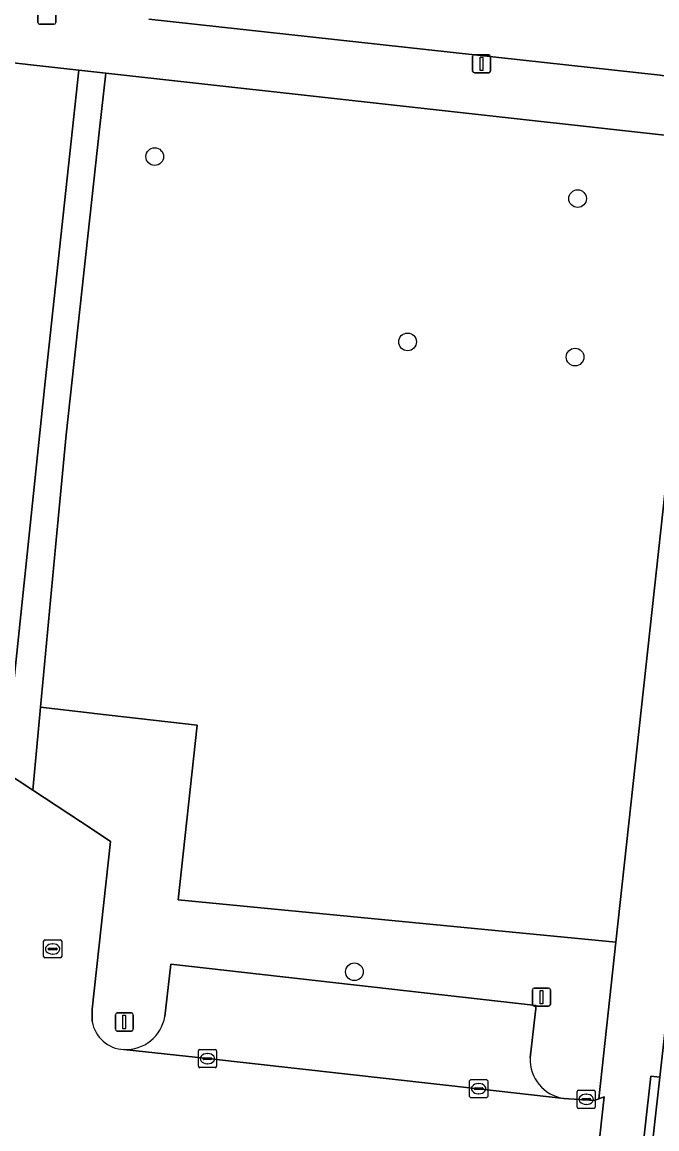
# Model space of a CAD drawing. Extents: x 161928 to 163071, y 386474 to 387428.
# Drawn here: x 162496.1 to 162531.2, y 387013 to 387074.3 of the extents above; entities that cross this region are included whole.
import ezdxf

# ---------------------------------------------------------------- set-up
doc = ezdxf.new("R2010")
doc.units = 0
for name, color, linetype in [('IMGEO_Boom', 7, 'Continuous'), ('IMGEO_Groenvoorziening', 7, 'Continuous'), ('IMGEO_Kolk', 7, 'Continuous'), ('IMGEO_Lichtmast', 7, 'Continuous'), ('IMGEO_Parkeervlak_open', 7, 'Continuous'), ('IMGEO_Rijbaan_lokaal_gesloten', 7, 'Continuous'), ('IMGEO_Rijbaan_lokaal_open', 7, 'Continuous'), ('IMGEO_Rioolput', 7, 'Continuous'), ('IMGEO_Voetpad_halfverhard', 7, 'Continuous'), ('IMGEO_Voetpad_open', 7, 'Continuous')]:
    doc.layers.add(name, color=color, linetype=linetype)

msp = doc.modelspace()

# ---------------------------------------------------------------- linework, layer by layer
at = {"layer": 'IMGEO_Boom'}
for centre in [(162503.463, 387066.858), (162526.849, 387064.53), (162517.444, 387056.602), (162526.707, 387055.76), (162514.502, 387021.732)]:
    msp.add_circle(centre, 0.489, dxfattribs=at)
at = {"layer": 'IMGEO_Groenvoorziening'}
for points in [[(162503.137, 387074.464), (162531.407, 387071.367), (162531.632, 387071.332), (162531.86, 387071.318), (162532.088, 387071.324), (162532.314, 387071.35), (162532.538, 387071.396), (162532.756, 387071.462), (162532.967, 387071.548), (162533.17, 387071.652), (162533.363, 387071.773), (162533.544, 387071.912), (162533.712, 387072.066), (162533.866, 387072.234), (162534.004, 387072.415), (162534.126, 387072.609), (162534.229, 387072.812), (162534.314, 387073.023), (162534.38, 387073.242), (162534.426, 387073.465), (162534.438, 387073.55), (162538.421, 387109.335)], [(162499.259, 387071.64), (162487.843, 387072.908), (162460.645, 387075.979)], [(162458.728, 387074.485), (162454.962, 387041.131), (162495.545, 387036.552), (162497.412, 387054.397), (162499.259, 387071.64)], [(162528.967, 387023.369), (162504.756, 387025.723), (162505.814, 387035.38), (162500.128, 387036.036), (162500, 387036.05), (162497.147, 387036.371), (162496.718, 387031.794), (162500, 387029.625), (162501.019, 387028.95), (162500, 387019.667), (162500, 387018.977)], [(162526.085, 387014.721), (162527.774, 387014.605), (162528.024, 387014.699), (162528.967, 387023.369)], [(162504.025, 387019.257), (162504.353, 387022.16), (162524.564, 387019.859), (162524.229, 387016.973)]]:
    msp.add_lwpolyline(points, dxfattribs=at)
msp.add_lwpolyline([(162500.751, 387071.474), (162500.406, 387068.371), (162498.559, 387051.457), (162497.977, 387045.242), (162497.147, 387036.371), (162500, 387036.05), (162500.128, 387036.036), (162505.814, 387035.38), (162504.756, 387025.723), (162528.967, 387023.369), (162533.801, 387067.802)], close=True, dxfattribs=at)
for centre, radius, start, end in [((162501.864, 387019.314), 1.894, 190.243, 266.67673), ((162501.851, 387019.626), 2.205, 267.47394, 350.37292), ((162526.4, 387016.871), 2.173, 177.32327, 261.66444)]:
    msp.add_arc(centre, radius, start, end, dxfattribs=at)
at = {"layer": 'IMGEO_Kolk'}
for p, q in [((162497.317, 387022.569), (162497.317, 387023.421)), ((162497.392, 387023.495), (162498.244, 387023.495)), ((162497.619, 387023.038), (162498.017, 387023.038)), ((162497.805, 387023.275), (162497.83, 387023.275)), ((162498.318, 387023.421), (162498.318, 387022.569)), ((162498.244, 387022.495), (162497.392, 387022.495)), ((162497.576, 387022.989), (162497.576, 387023.001)), ((162498.014, 387022.952), (162497.616, 387022.952)), ((162497.828, 387022.715), (162497.803, 387022.715)), ((162498.06, 387023.001), (162498.06, 387022.989)), ((162505.875, 387016.498), (162505.875, 387017.35)), ((162505.95, 387017.424), (162506.802, 387017.424)), ((162506.134, 387016.918), (162506.134, 387016.93)), ((162506.572, 387016.881), (162506.174, 387016.881)), ((162506.177, 387016.967), (162506.575, 387016.967)), ((162506.363, 387017.204), (162506.388, 387017.204)), ((162506.618, 387016.93), (162506.618, 387016.918)), ((162506.876, 387017.35), (162506.876, 387016.498)), ((162506.802, 387016.424), (162505.95, 387016.424)), ((162506.386, 387016.644), (162506.361, 387016.644)), ((162520.875, 387014.836), (162520.875, 387015.688)), ((162520.95, 387015.762), (162521.802, 387015.762)), ((162521.876, 387015.688), (162521.876, 387014.836)), ((162521.134, 387015.256), (162521.134, 387015.268)), ((162521.572, 387015.219), (162521.174, 387015.219)), ((162521.177, 387015.305), (162521.575, 387015.305)), ((162521.363, 387015.542), (162521.388, 387015.542)), ((162521.618, 387015.268), (162521.618, 387015.256)), ((162521.802, 387014.762), (162520.95, 387014.762)), ((162521.386, 387014.982), (162521.361, 387014.982))]:
    msp.add_line(p, q, dxfattribs=at)
for points in [[(162497.317, 387022.569), (162497.317, 387023.421)], [(162497.392, 387023.495), (162498.244, 387023.495)], [(162498.318, 387023.421), (162498.318, 387022.569)], [(162498.244, 387022.495), (162497.392, 387022.495)], [(162505.875, 387016.498), (162505.875, 387017.35)], [(162505.95, 387017.424), (162506.802, 387017.424)], [(162506.876, 387017.35), (162506.876, 387016.498)], [(162506.802, 387016.424), (162505.95, 387016.424)], [(162520.875, 387014.836), (162520.875, 387015.688)], [(162520.95, 387015.762), (162521.802, 387015.762)], [(162521.876, 387015.688), (162521.876, 387014.836)], [(162521.802, 387014.762), (162520.95, 387014.762)]]:
    msp.add_lwpolyline(points, dxfattribs=at)
for centre, radius, start, end in [((162497.394, 387023.419), 0.0765, 91.55205, 178.44795), ((162497.394, 387023.419), 0.0765, 91.55205, 178.44795), ((162497.616, 387022.998), 0.0403, 85.87752, 175.75265), ((162498.021, 387023), 0.0386, 1.73085, 96.63898), ((162498.242, 387023.419), 0.0765, 1.55205, 88.44795), ((162498.242, 387023.419), 0.0765, 1.55205, 88.44795), ((162497.394, 387022.571), 0.0765, 181.55205, 268.44795), ((162497.394, 387022.571), 0.0765, 181.55205, 268.44795), ((162497.613, 387022.988), 0.0366, 178.93798, 274.71019), ((162498.017, 387022.995), 0.043, 264.86636, 352.45326), ((162498.242, 387022.571), 0.0765, 271.55205, 358.44795), ((162498.242, 387022.571), 0.0765, 271.55205, 358.44795), ((162505.952, 387017.348), 0.0765, 91.55205, 178.44795), ((162505.952, 387017.348), 0.0765, 91.55205, 178.44795), ((162506.174, 387016.927), 0.0403, 85.87752, 175.75265), ((162506.171, 387016.917), 0.0366, 178.93798, 274.71019), ((162506.575, 387016.924), 0.043, 264.86636, 352.45326), ((162506.579, 387016.929), 0.0386, 1.73085, 96.63898), ((162506.8, 387017.348), 0.0765, 1.55205, 88.44795), ((162506.8, 387017.348), 0.0765, 1.55205, 88.44795), ((162505.952, 387016.5), 0.0765, 181.55205, 268.44795), ((162505.952, 387016.5), 0.0765, 181.55205, 268.44795), ((162506.8, 387016.5), 0.0765, 271.55205, 358.44795), ((162506.8, 387016.5), 0.0765, 271.55205, 358.44795), ((162520.952, 387015.686), 0.0765, 91.55205, 178.44795), ((162520.952, 387015.686), 0.0765, 91.55205, 178.44795), ((162521.8, 387015.686), 0.0765, 1.55205, 88.44795), ((162521.8, 387015.686), 0.0765, 1.55205, 88.44795), ((162521.174, 387015.265), 0.0403, 85.87752, 175.75265), ((162521.171, 387015.255), 0.0366, 178.93798, 274.71019), ((162521.575, 387015.262), 0.043, 264.86636, 352.45326), ((162521.579, 387015.267), 0.0386, 1.73085, 96.63898), ((162520.952, 387014.838), 0.0765, 181.55205, 268.44795), ((162520.952, 387014.838), 0.0765, 181.55205, 268.44795), ((162521.8, 387014.838), 0.0765, 271.55205, 358.44795), ((162521.8, 387014.838), 0.0765, 271.55205, 358.44795)]:
    msp.add_arc(centre, radius, start, end, dxfattribs=at)
for centre, major_axis, ratio, start_param, end_param in [((162497.804, 387022.995), (-0.387, 0.002), 0.722429, 4.712389, 7.853982), ((162497.829, 387022.995), (-0.39, 0.002), 0.717154, 1.570796, 4.712389), ((162506.362, 387016.924), (-0.387, 0.002), 0.722429, 4.712389, 7.853982), ((162506.387, 387016.924), (-0.39, 0.002), 0.717154, 1.570796, 4.712389), ((162521.362, 387015.262), (-0.387, 0.002), 0.722429, 4.712389, 7.853982), ((162521.387, 387015.262), (-0.39, 0.002), 0.717154, 1.570796, 4.712389)]:
    msp.add_ellipse(centre, major_axis=major_axis, ratio=ratio, start_param=start_param, end_param=end_param, dxfattribs=at)
at = {"layer": 'IMGEO_Lichtmast'}
for p, q in [((162496.997, 387074.282), (162496.997, 387075.082)), ((162496.997, 387075.082), (162496.997, 387074.282)), ((162497.987, 387075.082), (162497.987, 387074.282)), ((162497.987, 387074.282), (162497.987, 387075.082)), ((162497.887, 387074.182), (162497.097, 387074.182)), ((162497.097, 387074.182), (162497.887, 387074.182)), ((162521.041, 387071.594), (162521.041, 387072.394)), ((162521.041, 387072.394), (162521.041, 387071.594)), ((162521.141, 387072.494), (162521.931, 387072.494)), ((162521.931, 387072.494), (162521.141, 387072.494)), ((162522.031, 387072.394), (162522.031, 387071.594)), ((162522.031, 387071.594), (162522.031, 387072.394)), ((162521.931, 387071.494), (162521.141, 387071.494)), ((162521.141, 387071.494), (162521.931, 387071.494)), ((162524.35, 387019.929), (162524.35, 387020.729)), ((162524.35, 387020.729), (162524.35, 387019.929)), ((162524.45, 387020.829), (162525.24, 387020.829)), ((162525.24, 387020.829), (162524.45, 387020.829)), ((162525.34, 387020.729), (162525.34, 387019.929)), ((162525.34, 387019.929), (162525.34, 387020.729)), ((162501.285, 387018.55), (162501.285, 387019.35)), ((162501.285, 387019.35), (162501.285, 387018.55)), ((162501.385, 387019.45), (162502.175, 387019.45)), ((162502.175, 387019.45), (162501.385, 387019.45)), ((162502.275, 387019.35), (162502.275, 387018.55)), ((162502.275, 387018.55), (162502.275, 387019.35)), ((162525.24, 387019.829), (162524.45, 387019.829)), ((162524.45, 387019.829), (162525.24, 387019.829)), ((162502.175, 387018.45), (162501.385, 387018.45)), ((162501.385, 387018.45), (162502.175, 387018.45))]:
    msp.add_line(p, q, dxfattribs=at)
for points in [[(162521.461, 387072.369), (162521.611, 387072.369), (162521.611, 387071.619), (162521.461, 387071.619), (162521.461, 387072.369)], [(162524.77, 387020.704), (162524.92, 387020.704), (162524.92, 387019.954), (162524.77, 387019.954), (162524.77, 387020.704)], [(162501.705, 387019.325), (162501.855, 387019.325), (162501.855, 387018.575), (162501.705, 387018.575), (162501.705, 387019.325)]]:
    msp.add_lwpolyline(points, dxfattribs=at)
for centre, start, end in [((162497.097, 387074.282), 180, 270), ((162497.097, 387074.282), 180, 270), ((162497.887, 387074.282), 270, 0), ((162497.887, 387074.282), 270, 0), ((162521.141, 387072.394), 90, 180), ((162521.141, 387072.394), 90, 180), ((162521.931, 387072.394), 0, 90), ((162521.931, 387072.394), 360, 90), ((162521.141, 387071.594), 180, 270), ((162521.141, 387071.594), 180, 270), ((162521.931, 387071.594), 270, 0), ((162521.931, 387071.594), 270, 0), ((162524.45, 387020.729), 90, 180), ((162524.45, 387020.729), 90, 180), ((162525.24, 387020.729), 0, 90), ((162525.24, 387020.729), 360, 90), ((162501.385, 387019.35), 90, 180), ((162501.385, 387019.35), 90, 180), ((162502.175, 387019.35), 0, 90), ((162502.175, 387019.35), 360, 90), ((162524.45, 387019.929), 180, 270), ((162524.45, 387019.929), 180, 270), ((162525.24, 387019.929), 270, 0), ((162525.24, 387019.929), 270, 0), ((162501.385, 387018.55), 180, 270), ((162501.385, 387018.55), 180, 270), ((162502.175, 387018.55), 270, 0), ((162502.175, 387018.55), 270, 0)]:
    msp.add_arc(centre, 0.1, start, end, dxfattribs=at)
at = {"layer": 'IMGEO_Parkeervlak_open'}
for points in [[(162524.229, 387016.973), (162524.564, 387019.859), (162504.353, 387022.16), (162504.025, 387019.257)], [(162501.754, 387017.423), (162506.372, 387016.923), (162521.372, 387015.261), (162526.085, 387014.721)]]:
    msp.add_lwpolyline(points, dxfattribs=at)
for centre, radius, start, end in [((162501.851, 387019.626), 2.205, 267.47394, 350.37292), ((162526.4, 387016.871), 2.173, 177.32327, 261.66444)]:
    msp.add_arc(centre, radius, start, end, dxfattribs=at)
at = {"layer": 'IMGEO_Rijbaan_lokaal_gesloten'}
msp.add_lwpolyline([(162541.338, 387107.851), (162532.261, 387023.724), (162532.215, 387023.314), (162531.39, 387015.902), (162530.416, 387007.151), (162529.62, 387000), (162525.313, 386962.232), (162524.951, 386959.154), (162532.885, 386958.197), (162533.035, 386959.573), (162533.13, 386960.419), (162537.575, 387000), (162538.733, 387010.616), (162539.288, 387015.706), (162539.602, 387018.583), (162549.1, 387105.67)], dxfattribs=at)
at = {"layer": 'IMGEO_Rijbaan_lokaal_open'}
for points in [[(162496.718, 387031.794), (162495.155, 387032.827), (162493.297, 387034.054), (162454.63, 387038.314), (162453.971, 387032.373), (162454.107, 387032.358), (162488.516, 387028.552), (162494.556, 387024.833), (162493.169, 387012.393), (162497.633, 387011.9), (162499.634, 387011.679), (162500, 387011.639), (162504.029, 387011.194), (162509.838, 387010.486), (162520.476, 387009.335), (162527.635, 387008.619), (162528.32, 387014.811), (162528.024, 387014.699), (162527.774, 387014.605), (162526.085, 387014.721), (162521.372, 387015.261), (162506.372, 387016.923), (162501.754, 387017.423)], [(162500, 387018.977), (162500, 387019.667), (162501.019, 387028.95), (162500, 387029.625), (162496.718, 387031.794)]]:
    msp.add_lwpolyline(points, dxfattribs=at)
msp.add_arc((162501.864, 387019.314), 1.894, 190.243, 266.67673, dxfattribs=at)
at = {"layer": 'IMGEO_Rioolput'}
for p, q in [((162526.825, 387014.246), (162526.825, 387015.098)), ((162526.9, 387015.172), (162527.752, 387015.172)), ((162527.826, 387015.098), (162527.826, 387014.246)), ((162527.084, 387014.666), (162527.084, 387014.678)), ((162527.522, 387014.629), (162527.124, 387014.629)), ((162527.127, 387014.715), (162527.525, 387014.715)), ((162527.313, 387014.952), (162527.338, 387014.952)), ((162527.568, 387014.678), (162527.568, 387014.666)), ((162527.752, 387014.172), (162526.9, 387014.172)), ((162527.336, 387014.392), (162527.311, 387014.392))]:
    msp.add_line(p, q, dxfattribs=at)
for points in [[(162526.825, 387014.246), (162526.825, 387015.098)], [(162526.9, 387015.172), (162527.752, 387015.172)], [(162527.826, 387015.098), (162527.826, 387014.246)], [(162527.752, 387014.172), (162526.9, 387014.172)]]:
    msp.add_lwpolyline(points, dxfattribs=at)
for centre, radius, start, end in [((162526.902, 387015.096), 0.0765, 91.55205, 178.44795), ((162526.902, 387015.096), 0.0765, 91.55205, 178.44795), ((162527.75, 387015.096), 0.0765, 1.55205, 88.44795), ((162527.75, 387015.096), 0.0765, 1.55205, 88.44795), ((162527.124, 387014.675), 0.0403, 85.87752, 175.75265), ((162527.121, 387014.665), 0.0366, 178.93798, 274.71019), ((162527.525, 387014.672), 0.043, 264.86636, 352.45326), ((162527.529, 387014.677), 0.0386, 1.73085, 96.63898), ((162526.902, 387014.248), 0.0765, 181.55205, 268.44795), ((162526.902, 387014.248), 0.0765, 181.55205, 268.44795), ((162527.75, 387014.248), 0.0765, 271.55205, 358.44795), ((162527.75, 387014.248), 0.0765, 271.55205, 358.44795)]:
    msp.add_arc(centre, radius, start, end, dxfattribs=at)
for centre, major_axis, ratio, start_param, end_param in [((162527.312, 387014.672), (-0.387, 0.002), 0.722429, 4.712389, 7.853982), ((162527.337, 387014.672), (-0.39, 0.002), 0.717154, 1.570796, 4.712389)]:
    msp.add_ellipse(centre, major_axis=major_axis, ratio=ratio, start_param=start_param, end_param=end_param, dxfattribs=at)
at = {"layer": 'IMGEO_Voetpad_halfverhard'}
msp.add_lwpolyline([(162500.751, 387071.474), (162499.259, 387071.64), (162497.412, 387054.397), (162495.545, 387036.552), (162495.155, 387032.827), (162496.718, 387031.794), (162497.147, 387036.371), (162497.977, 387045.242), (162498.559, 387051.457), (162500.406, 387068.371)], close=True, dxfattribs=at)
at = {"layer": 'IMGEO_Voetpad_open'}
for points in [[(162538.421, 387109.335), (162534.438, 387073.55), (162534.426, 387073.465), (162534.38, 387073.242), (162533.801, 387067.802), (162528.967, 387023.369), (162528.024, 387014.699), (162528.32, 387014.811), (162527.635, 387008.619), (162527.128, 387004.825), (162526.593, 387000), (162522.034, 386958.859), (162524.951, 386959.154), (162525.313, 386962.232), (162529.62, 387000), (162530.416, 387007.151), (162529.925, 387007.205), (162530.906, 387015.956), (162531.39, 387015.902), (162532.215, 387023.314), (162532.261, 387023.724), (162541.338, 387107.851)], [(162460.645, 387075.979), (162487.843, 387072.908), (162499.259, 387071.64), (162500.751, 387071.474), (162533.801, 387067.802), (162534.38, 387073.242), (162534.314, 387073.023), (162534.229, 387072.812), (162534.126, 387072.609), (162534.004, 387072.415), (162533.866, 387072.234), (162533.712, 387072.066), (162533.544, 387071.912), (162533.363, 387071.773), (162533.17, 387071.652), (162532.967, 387071.548), (162532.756, 387071.462), (162532.538, 387071.396), (162532.314, 387071.35), (162532.088, 387071.324), (162531.86, 387071.318), (162531.632, 387071.332), (162531.407, 387071.367), (162503.137, 387074.464)]]:
    msp.add_lwpolyline(points, dxfattribs=at)
msp.add_lwpolyline([(162530.416, 387007.151), (162531.39, 387015.902), (162530.906, 387015.956), (162529.925, 387007.205)], close=True, dxfattribs=at)

doc.saveas('drawing.dxf')
